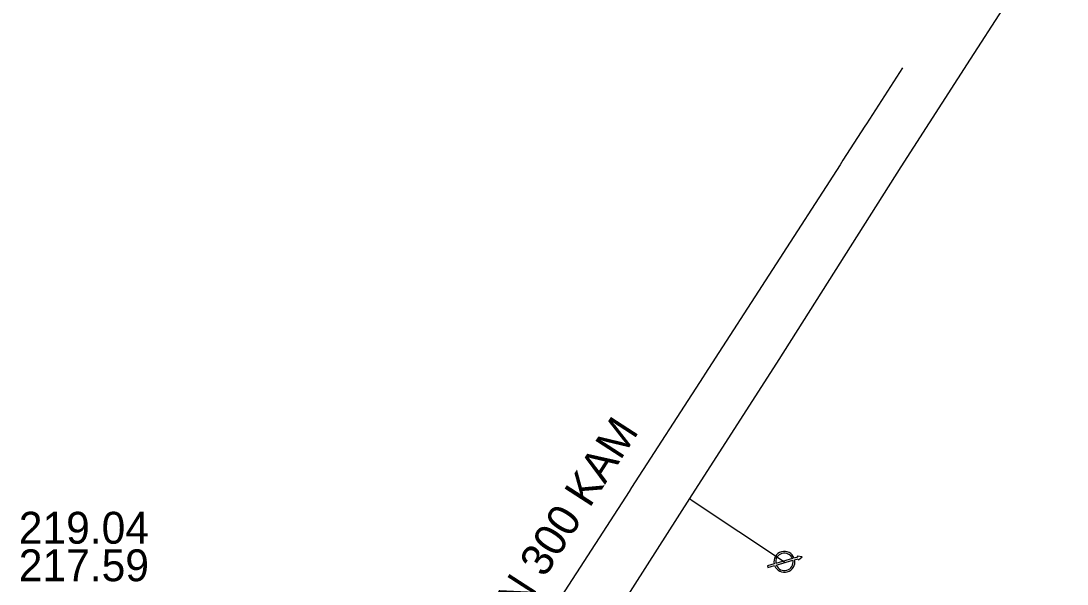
# Model space of a CAD drawing. Extents: x -595129 to -593591, y -1168385 to -1166898.
# Drawn here: x -594775.52 to -594729.52, y -1167105.59 to -1167080.84 of the extents above; entities that cross this region are included whole.
import ezdxf

# ---------------------------------------------------------------- set-up
doc = ezdxf.new("R2010")
doc.units = 0
for name, color, linetype in [('DA Kanalizační stoka popis', 7, 'Continuous'), ('Kanalizační stoka', 7, 'Continuous'), ('Popis spadiště', 7, 'Continuous'), ('V Odběrné místo', 7, 'Continuous'), ('V Přípojka', 7, 'Continuous'), ('V Řad', 7, 'Continuous')]:
    doc.layers.add(name, color=color, linetype=linetype)

msp = doc.modelspace()

# ---------------------------------------------------------------- linework, layer by layer
at = {"layer": 'Kanalizační stoka'}
msp.add_lwpolyline([(-594736.758, -1167082.908), (-594738.343, -1167085.36), (-594738.408, -1167085.461), (-594739.376, -1167086.959), (-594739.504, -1167087.158), (-594745.454, -1167096.368), (-594745.522, -1167096.473), (-594748.672, -1167101.349), (-594748.778, -1167101.513), (-594752.598, -1167107.426), (-594752.783, -1167107.712), (-594753.891, -1167109.427)], dxfattribs=at)
at = {"layer": 'V Odběrné místo'}
for p, q in [((-594741.593, -1167104.469), (-594742.326, -1167104.681)), ((-594742.306, -1167104.75), (-594741.573, -1167104.538))]:
    msp.add_line(p, q, dxfattribs=at)
for points in [[(-594741.499, -1167104.516), (-594741.351, -1167104.473), (-594741.337, -1167104.519), (-594741.175, -1167104.385), (-594741.384, -1167104.359), (-594741.371, -1167104.404), (-594741.52, -1167104.447)], [(-594742.4, -1167104.703), (-594742.7, -1167104.79), (-594742.68, -1167104.859), (-594742.38, -1167104.771)]]:
    msp.add_lwpolyline(points, dxfattribs=at)
for radius, start, end in [(0.46, 20.6426, 191.6968), (0.46, 200.5919, 11.7471), (0.383, 21.5334, 190.8061), (0.383, 201.4826, 10.8031)]:
    msp.add_arc((-594741.95, -1167104.61), radius, start, end, dxfattribs=at)
at = {"layer": 'V Přípojka'}
msp.add_lwpolyline([(-594746.12, -1167101.83), (-594745.956, -1167101.939), (-594741.95, -1167104.61)], dxfattribs=at)
at = {"layer": 'V Řad'}
msp.add_lwpolyline([(-594729.52, -1167075.91), (-594733.784, -1167082.524), (-594736.83, -1167087.25), (-594742.2, -1167095.72), (-594746.12, -1167101.83), (-594749.944, -1167107.811), (-594755.677, -1167116.636)], dxfattribs=at)

# ---------------------------------------------------------------- texts
at = {"layer": 'DA Kanalizační stoka popis'}
msp.add_text('DN 300 KAM', height=1.4, rotation=57.1239, dxfattribs=at).set_placement((-594754.25, -1167108.047))
at = {"layer": 'Popis spadiště'}
for s, p in [('219.04', (-594775.619, -1167103.811)), ('217.59', (-594775.619, -1167105.461))]:
    msp.add_text(s, height=1.4, dxfattribs=at).set_placement(p)

doc.saveas('drawing.dxf')
